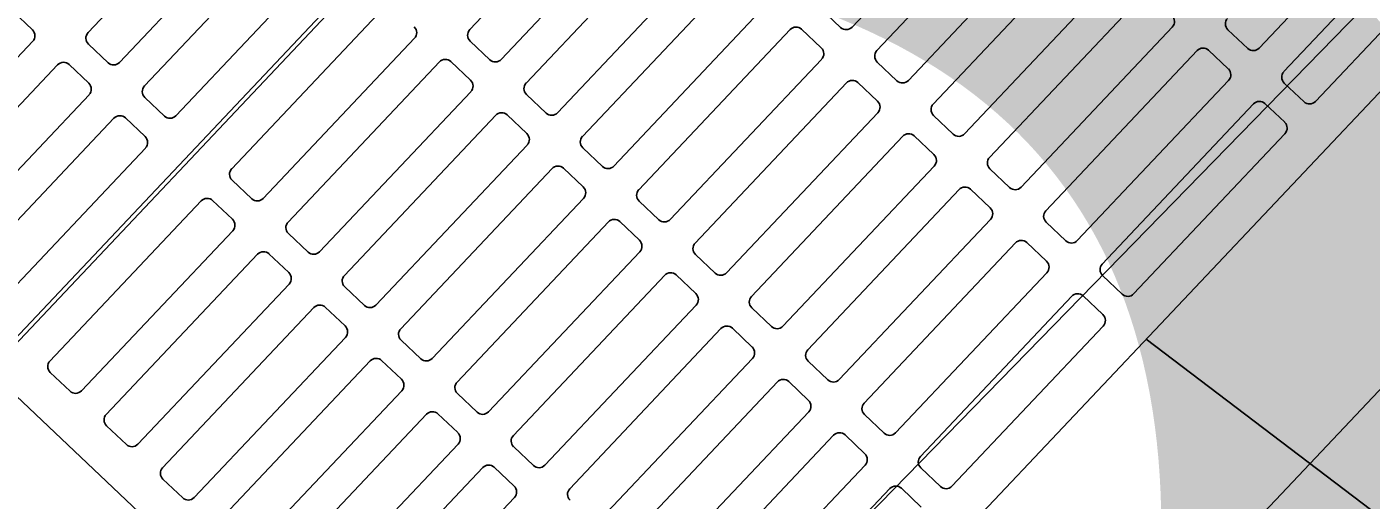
# Model space of a CAD drawing. Extents: x 2253035 to 2279930, y 13774972 to 13793443.
# Drawn here: x 2255740.658 to 2255743.946, y 13791691.211 to 13791692.366 of the extents above; entities that cross this region are included whole.
import ezdxf

# ---------------------------------------------------------------- set-up
doc = ezdxf.new("R2010")
doc.units = 0
for name, color, linetype in [('E_Utility_ATT_Xbox', 7, 'Continuous'), ('E_Utility_Fiber Optic_Fiber Optic Cable_FOC', 7, 'Continuous'), ('E_Utility_Gas_Gas Line_GL_Description', 7, 'Continuous'), ('E_Utility_Gas_Gas Line_GL_Elevation', 7, 'Continuous'), ('E_Utility_Guy Anchor_GUY_point', 7, 'Continuous')]:
    doc.layers.add(name, color=color, linetype=linetype)

msp = doc.modelspace()

# ---------------------------------------------------------------- linework, layer by layer
at = {"layer": 'E_Utility_ATT_Xbox'}
msp.add_line((2255743.3956, 13791691.6038), (2255743.3956, 13791691.6038), dxfattribs=at)
at = {"layer": 'E_Utility_Fiber Optic_Fiber Optic Cable_FOC'}
for p, q in [((2255740.5679, 13791691.5398), (2255743.3095, 13791694.4379)), ((2255743.3166, 13791694.4312), (2255740.575, 13791691.533)), ((2255745.4768, 13791693.0763), (2255742.0408, 13791689.4441)), ((2255744.77, 13791693.0567), (2255742.0211, 13791690.1509)), ((2255742.0211, 13791690.1509), (2255739.1153, 13791692.8997))]:
    msp.add_line(p, q, dxfattribs=at)
for points in [[(2255741.7413, 13791692.3597), (2255742.1114, 13791692.7509)], [(2255743.0461, 13791692.7571), (2255742.676, 13791692.3659)], [(2255741.1779, 13791692.7436), (2255740.8078, 13791692.3524)], [(2255742.7369, 13791692.3084), (2255743.1069, 13791692.6996)], [(2255744.0416, 13791692.7058), (2255743.6716, 13791692.3146)], [(2255740.8847, 13791692.2796), (2255741.2548, 13791692.6708)], [(2255742.1883, 13791692.6782), (2255741.8183, 13791692.287)], [(2255743.7324, 13791692.2571), (2255744.1025, 13791692.6482)], [(2255741.8791, 13791692.2294), (2255742.2491, 13791692.6206)], [(2255743.1838, 13791692.6268), (2255742.8138, 13791692.2356)], [(2255741.3156, 13791692.6133), (2255740.9455, 13791692.2221)], [(2255742.8746, 13791692.1781), (2255743.2447, 13791692.5693)], [(2255744.1794, 13791692.5755), (2255743.8093, 13791692.1843)], [(2255741.0225, 13791692.1493), (2255741.3925, 13791692.5405)], [(2255742.3261, 13791692.5478), (2255741.956, 13791692.1566)], [(2255742.0168, 13791692.0991), (2255742.3869, 13791692.4903)], [(2255743.3216, 13791692.4965), (2255742.9515, 13791692.1053)], [(2255743.0124, 13791692.0478), (2255743.3824, 13791692.439)], [(2255740.6717, 13791692.3591), (2255740.6234, 13791692.4048)], [(2255741.1591, 13791692.0201), (2255741.5291, 13791692.4113)], [(2255742.4638, 13791692.4175), (2255742.0938, 13791692.0263)], [(2255742.6482, 13791692.3652), (2255742.5999, 13791692.4109)], [(2255742.1546, 13791691.9688), (2255742.5246, 13791692.36)], [(2255742.5525, 13791692.3608), (2255742.6008, 13791692.3151)], [(2255743.4594, 13791692.3662), (2255743.0893, 13791691.975)], [(2255743.6437, 13791692.3138), (2255743.5954, 13791692.3595)], [(2255740.3024, 13791691.9401), (2255740.6725, 13791692.3312)], [(2255740.8086, 13791692.3246), (2255740.8569, 13791692.2789)], [(2255741.606, 13791692.3386), (2255741.236, 13791691.9474)], [(2255741.7904, 13791692.2862), (2255741.7421, 13791692.3319)], [(2255742.6016, 13791692.2872), (2255742.2315, 13791691.896)], [(2255743.1501, 13791691.9175), (2255743.5202, 13791692.3087)], [(2255743.548, 13791692.3094), (2255743.5963, 13791692.2637)], [(2255740.7333, 13791692.2737), (2255740.3633, 13791691.8825)], [(2255740.8095, 13791692.2288), (2255740.7612, 13791692.2745)], [(2255741.2968, 13791691.8898), (2255741.6669, 13791692.281)], [(2255741.6947, 13791692.2818), (2255741.743, 13791692.2361)], [(2255742.7859, 13791692.2348), (2255742.7376, 13791692.2805)], [(2255742.2923, 13791691.8385), (2255742.6624, 13791692.2297)], [(2255742.6902, 13791692.2305), (2255742.7386, 13791692.1848)], [(2255743.5971, 13791692.2359), (2255743.227, 13791691.8447)], [(2255743.7815, 13791692.1835), (2255743.7332, 13791692.2292)], [(2255740.4402, 13791691.8097), (2255740.8103, 13791692.2009)], [(2255740.9463, 13791692.1943), (2255740.9946, 13791692.1486)], [(2255741.7438, 13791692.2082), (2255741.3737, 13791691.8171)], [(2255741.9282, 13791692.1559), (2255741.8799, 13791692.2016)], [(2255742.7393, 13791692.1569), (2255742.3693, 13791691.7657)], [(2255743.2879, 13791691.7872), (2255743.6579, 13791692.1783)], [(2255743.6858, 13791692.1791), (2255743.7341, 13791692.1334)], [(2255740.8711, 13791692.1434), (2255740.501, 13791691.7522)], [(2255740.9472, 13791692.0985), (2255740.8989, 13791692.1442)], [(2255741.4346, 13791691.7595), (2255741.8046, 13791692.1507)], [(2255741.8325, 13791692.1515), (2255741.8808, 13791692.1058)], [(2255742.9237, 13791692.1045), (2255742.8754, 13791692.1502)], [(2255742.4301, 13791691.7082), (2255742.8001, 13791692.0994)], [(2255742.828, 13791692.1001), (2255742.8763, 13791692.0544)], [(2255743.7349, 13791692.1056), (2255743.3648, 13791691.7144)], [(2255740.578, 13791691.6794), (2255740.948, 13791692.0706)], [(2255741.8815, 13791692.0779), (2255741.5115, 13791691.6867)], [(2255742.0659, 13791692.0256), (2255742.0176, 13791692.0713)], [(2255742.8771, 13791692.0266), (2255742.507, 13791691.6354)], [(2255741.2081, 13791691.9466), (2255741.1598, 13791691.9923)], [(2255741.5723, 13791691.6292), (2255741.9424, 13791692.0204)], [(2255741.9702, 13791692.0212), (2255742.0185, 13791691.9755)], [(2255743.0614, 13791691.9742), (2255743.0131, 13791692.0199)], [(2255742.5678, 13791691.5779), (2255742.9379, 13791691.9691)], [(2255742.9658, 13791691.9698), (2255743.0141, 13791691.9241)], [(2255740.7145, 13791691.5502), (2255741.0846, 13791691.9414)], [(2255741.1124, 13791691.9422), (2255741.1607, 13791691.8965)], [(2255742.0193, 13791691.9476), (2255741.6492, 13791691.5564)], [(2255742.2037, 13791691.8953), (2255742.1554, 13791691.9409)], [(2255743.0148, 13791691.8963), (2255742.6448, 13791691.5051)], [(2255741.1615, 13791691.8686), (2255740.7915, 13791691.4775)], [(2255741.3459, 13791691.8163), (2255741.2976, 13791691.862)], [(2255741.7101, 13791691.4989), (2255742.0801, 13791691.8901)], [(2255742.108, 13791691.8909), (2255742.1563, 13791691.8452)], [(2255743.1992, 13791691.8439), (2255743.1509, 13791691.8896)], [(2255742.7056, 13791691.4476), (2255743.0757, 13791691.8387)], [(2255743.1035, 13791691.8395), (2255743.1518, 13791691.7938)], [(2255740.8523, 13791691.4199), (2255741.2223, 13791691.8111)], [(2255741.2502, 13791691.8119), (2255741.2985, 13791691.7662)], [(2255742.157, 13791691.8173), (2255741.787, 13791691.4261)], [(2255742.3414, 13791691.7649), (2255742.2931, 13791691.8106)], [(2255743.1526, 13791691.766), (2255742.7825, 13791691.3748)], [(2255741.2993, 13791691.7383), (2255740.9292, 13791691.3471)], [(2255741.4836, 13791691.686), (2255741.4353, 13791691.7317)], [(2255741.8478, 13791691.3686), (2255742.2179, 13791691.7598)], [(2255742.2457, 13791691.7605), (2255742.294, 13791691.7149)], [(2255743.3369, 13791691.7136), (2255743.2886, 13791691.7593)], [(2255742.8433, 13791691.3172), (2255743.2134, 13791691.7084)], [(2255743.2413, 13791691.7092), (2255743.2896, 13791691.6635)], [(2255740.99, 13791691.2896), (2255741.3601, 13791691.6808)], [(2255741.3879, 13791691.6816), (2255741.4362, 13791691.6359)], [(2255742.2948, 13791691.687), (2255741.9247, 13791691.2958)], [(2255742.4792, 13791691.6346), (2255742.4309, 13791691.6803)], [(2255741.9856, 13791691.2383), (2255742.3556, 13791691.6295)], [(2255742.3835, 13791691.6302), (2255742.4318, 13791691.5845)], [(2255743.2903, 13791691.6357), (2255742.9203, 13791691.2445)], [(2255741.437, 13791691.608), (2255741.067, 13791691.2168)], [(2255741.6214, 13791691.5557), (2255741.5731, 13791691.6014)], [(2255741.1278, 13791691.1593), (2255741.4978, 13791691.5505)], [(2255741.5257, 13791691.5513), (2255741.574, 13791691.5056)], [(2255742.4326, 13791691.5567), (2255742.0625, 13791691.1655)], [(2255742.6169, 13791691.5043), (2255742.5686, 13791691.55)], [(2255740.7636, 13791691.4767), (2255740.7153, 13791691.5224)], [(2255742.1233, 13791691.108), (2255742.4934, 13791691.4992)], [(2255742.5212, 13791691.4999), (2255742.5695, 13791691.4542)], [(2255741.5748, 13791691.4777), (2255741.2047, 13791691.0865)], [(2255741.7591, 13791691.4253), (2255741.7108, 13791691.471)], [(2255741.2655, 13791691.029), (2255741.6356, 13791691.4202)], [(2255741.6634, 13791691.421), (2255741.7118, 13791691.3753)], [(2255742.5703, 13791691.4264), (2255742.2002, 13791691.0352)], [(2255742.7547, 13791691.374), (2255742.7064, 13791691.4197)], [(2255740.9014, 13791691.3464), (2255740.8531, 13791691.3921)], [(2255742.2611, 13791690.9776), (2255742.6311, 13791691.3688)], [(2255742.659, 13791691.3696), (2255742.7073, 13791691.3239)], [(2255741.7125, 13791691.3474), (2255741.3425, 13791690.9562)], [(2255741.8969, 13791691.295), (2255741.8486, 13791691.3407)], [(2255741.4033, 13791690.8987), (2255741.7733, 13791691.2899)], [(2255741.8012, 13791691.2906), (2255741.8495, 13791691.2449)], [(2255742.7081, 13791691.2961), (2255742.338, 13791690.9049)], [(2255742.8924, 13791691.2437), (2255742.8441, 13791691.2894)], [(2255741.0391, 13791691.2161), (2255740.9908, 13791691.2618)], [(2255742.3988, 13791690.8473), (2255742.7689, 13791691.2385)], [(2255742.7967, 13791691.2393), (2255742.845, 13791691.1936)], [(2255741.8503, 13791691.2171), (2255741.4802, 13791690.8259)]]:
    msp.add_lwpolyline(points, dxfattribs=at)
for centre, start, end in [((2255743.445, 13791692.3797), 316.5901, 46.5901), ((2255743.609, 13791692.3738), 136.5901, 226.5901), ((2255740.6582, 13791692.3448), 316.5901, 46.5901), ((2255740.8221, 13791692.3389), 136.5901, 226.5901), ((2255741.5917, 13791692.3521), 316.5901, 46.5901), ((2255741.7556, 13791692.3462), 136.5901, 226.5901), ((2255742.539, 13791692.3465), 46.5901, 136.5901), ((2255742.6617, 13791692.3795), 226.5901, 316.5901), ((2255741.6812, 13791692.2675), 46.5901, 136.5901), ((2255741.8039, 13791692.3005), 226.5901, 316.5901), ((2255742.5873, 13791692.3008), 316.5901, 46.5901), ((2255742.7512, 13791692.2949), 136.5901, 226.5901), ((2255743.5345, 13791692.2951), 46.5901, 136.5901), ((2255743.6573, 13791692.3281), 226.5901, 316.5901), ((2255740.7476, 13791692.2602), 46.5901, 136.5901), ((2255740.8704, 13791692.2932), 226.5901, 316.5901), ((2255743.5828, 13791692.2494), 316.5901, 46.5901), ((2255743.7467, 13791692.2435), 136.5901, 226.5901), ((2255740.7959, 13791692.2145), 316.5901, 46.5901), ((2255740.9599, 13791692.2086), 136.5901, 226.5901), ((2255741.7295, 13791692.2218), 316.5901, 46.5901), ((2255741.8934, 13791692.2159), 136.5901, 226.5901), ((2255742.6767, 13791692.2161), 46.5901, 136.5901), ((2255742.7995, 13791692.2492), 226.5901, 316.5901), ((2255741.8189, 13791692.1372), 46.5901, 136.5901), ((2255741.9417, 13791692.1702), 226.5901, 316.5901), ((2255742.725, 13791692.1704), 316.5901, 46.5901), ((2255742.8889, 13791692.1645), 136.5901, 226.5901), ((2255743.6722, 13791692.1648), 46.5901, 136.5901), ((2255743.795, 13791692.1978), 226.5901, 316.5901), ((2255740.8854, 13791692.1299), 46.5901, 136.5901), ((2255741.0082, 13791692.1629), 226.5901, 316.5901), ((2255743.7205, 13791692.1191), 316.5901, 46.5901), ((2255740.9337, 13791692.0842), 316.5901, 46.5901), ((2255741.8672, 13791692.0915), 316.5901, 46.5901), ((2255742.0311, 13791692.0856), 136.5901, 226.5901), ((2255742.8145, 13791692.0858), 46.5901, 136.5901), ((2255742.9372, 13791692.1188), 226.5901, 316.5901), ((2255741.9567, 13791692.0069), 46.5901, 136.5901), ((2255742.0794, 13791692.0399), 226.5901, 316.5901), ((2255742.8628, 13791692.0401), 316.5901, 46.5901), ((2255743.0267, 13791692.0342), 136.5901, 226.5901), ((2255741.1734, 13791692.0066), 136.5901, 226.5901), ((2255742.005, 13791691.9612), 316.5901, 46.5901), ((2255742.1689, 13791691.9553), 136.5901, 226.5901), ((2255742.9522, 13791691.9555), 46.5901, 136.5901), ((2255743.075, 13791691.9885), 226.5901, 316.5901), ((2255741.0989, 13791691.9279), 46.5901, 136.5901), ((2255741.2217, 13791691.9609), 226.5901, 316.5901), ((2255741.1472, 13791691.8822), 316.5901, 46.5901), ((2255742.0944, 13791691.8765), 46.5901, 136.5901), ((2255742.2172, 13791691.9096), 226.5901, 316.5901), ((2255743.0005, 13791691.9098), 316.5901, 46.5901), ((2255743.1644, 13791691.9039), 136.5901, 226.5901), ((2255741.3111, 13791691.8763), 136.5901, 226.5901), ((2255742.1427, 13791691.8308), 316.5901, 46.5901), ((2255742.3066, 13791691.825), 136.5901, 226.5901), ((2255743.09, 13791691.8252), 46.5901, 136.5901), ((2255743.2127, 13791691.8582), 226.5901, 316.5901), ((2255741.2367, 13791691.7976), 46.5901, 136.5901), ((2255741.3594, 13791691.8306), 226.5901, 316.5901), ((2255743.1383, 13791691.7795), 316.5901, 46.5901), ((2255741.285, 13791691.7519), 316.5901, 46.5901), ((2255742.2322, 13791691.7462), 46.5901, 136.5901), ((2255742.355, 13791691.7793), 226.5901, 316.5901), ((2255743.3022, 13791691.7736), 136.5901, 226.5901), ((2255741.4489, 13791691.746), 136.5901, 226.5901), ((2255742.2805, 13791691.7005), 316.5901, 46.5901), ((2255742.4444, 13791691.6946), 136.5901, 226.5901), ((2255743.2277, 13791691.6949), 46.5901, 136.5901), ((2255743.3505, 13791691.7279), 226.5901, 316.5901), ((2255741.3744, 13791691.6673), 46.5901, 136.5901), ((2255741.4972, 13791691.7003), 226.5901, 316.5901), ((2255743.276, 13791691.6492), 316.5901, 46.5901), ((2255741.4227, 13791691.6216), 316.5901, 46.5901), ((2255741.5866, 13791691.6157), 136.5901, 226.5901), ((2255742.3699, 13791691.6159), 46.5901, 136.5901), ((2255742.4927, 13791691.6489), 226.5901, 316.5901), ((2255742.4182, 13791691.5702), 316.5901, 46.5901), ((2255742.5822, 13791691.5643), 136.5901, 226.5901), ((2255740.7288, 13791691.5367), 136.5901, 226.5901), ((2255741.5122, 13791691.537), 46.5901, 136.5901), ((2255741.6349, 13791691.57), 226.5901, 316.5901), ((2255741.5605, 13791691.4913), 316.5901, 46.5901), ((2255741.7244, 13791691.4854), 136.5901, 226.5901), ((2255742.5077, 13791691.4856), 46.5901, 136.5901), ((2255742.6305, 13791691.5186), 226.5901, 316.5901), ((2255740.7771, 13791691.491), 226.5901, 316.5901), ((2255742.556, 13791691.4399), 316.5901, 46.5901), ((2255742.7199, 13791691.434), 136.5901, 226.5901), ((2255740.8666, 13791691.4064), 136.5901, 226.5901), ((2255741.6499, 13791691.4066), 46.5901, 136.5901), ((2255741.7727, 13791691.4397), 226.5901, 316.5901), ((2255741.6982, 13791691.3609), 316.5901, 46.5901), ((2255741.8621, 13791691.355), 136.5901, 226.5901), ((2255742.6454, 13791691.3553), 46.5901, 136.5901), ((2255742.7682, 13791691.3883), 226.5901, 316.5901), ((2255740.9149, 13791691.3607), 226.5901, 316.5901), ((2255742.6937, 13791691.3096), 316.5901, 46.5901), ((2255742.8577, 13791691.3037), 136.5901, 226.5901), ((2255741.0043, 13791691.2761), 136.5901, 226.5901), ((2255741.7877, 13791691.2763), 46.5901, 136.5901), ((2255741.9104, 13791691.3093), 226.5901, 316.5901), ((2255741.836, 13791691.2306), 316.5901, 46.5901), ((2255741.9999, 13791691.2247), 136.5901, 226.5901), ((2255742.7832, 13791691.225), 46.5901, 136.5901), ((2255742.906, 13791691.258), 226.5901, 316.5901), ((2255741.0527, 13791691.2304), 226.5901, 316.5901)]:
    msp.add_arc(centre, 0.0197, start, end, dxfattribs=at)
at = {"layer": 'E_Utility_Gas_Gas Line_GL_Description'}
msp.add_line((2255743.3956, 13791691.6038), (2255750.0124, 13791686.589), dxfattribs=at)
at = {"layer": 'E_Utility_Guy Anchor_GUY_point'}
msp.add_line((2255738.6595, 13791687.0204), (2255747.7425, 13791696.321), dxfattribs=at)
msp.add_line((2255738.6595, 13791687.0204), (2255747.7425, 13791696.321), dxfattribs=at)

# ---------------------------------------------------------------- texts
at = {"layer": 'E_Utility_Gas_Gas Line_GL_Elevation'}
msp.add_text('B7', height=8, dxfattribs=at).set_placement((2255737.8694, 13791688.8011))

doc.saveas('drawing.dxf')
